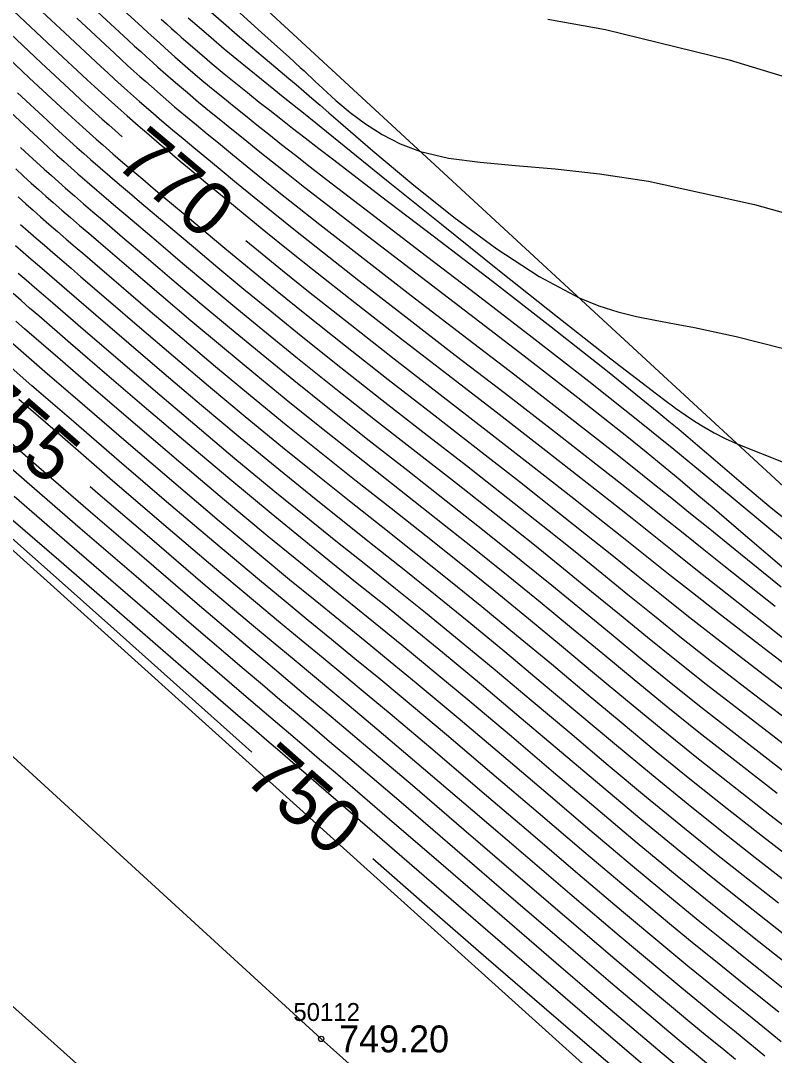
# Model space of a CAD drawing. Extents: x 1378535 to 1380697, y 997729 to 1000024.
# Drawn here: x 1379376 to 1379418.1, y 999237.7 to 999295.4 of the extents above; entities that cross this region are included whole.
import ezdxf

# ---------------------------------------------------------------- set-up
doc = ezdxf.new("R2010")
doc.units = 0
for name, color, linetype in [('RD_DTM_BkLn1', 7, 'Continuous'), ('RD_DTM_BkLn2', 7, 'Continuous'), ('RD_DTM_Major1', 7, 'Continuous'), ('RD_DTM_Major1_Lbl', 7, 'Continuous'), ('RD_DTM_Minor1', 7, 'Continuous'), ('RD_EX_Road', 7, 'Continuous'), ('RD_EX_Road_txCode', 7, 'Continuous'), ('RD_EX_TX_Road_ELEV', 7, 'Continuous'), ('RD_SMD_Locator', 7, 'Continuous')]:
    doc.layers.add(name, color=color, linetype=linetype)

msp = doc.modelspace()

# ---------------------------------------------------------------- linework, layer by layer
at = {"layer": 'RD_DTM_BkLn1'}
msp.add_lwpolyline([(1379644.889, 998995.516), (1379603.59, 999033.022), (1379560.539, 999073.024), (1379518.05, 999111.381), (1379475.069, 999150.602), (1379431.045, 999190.013), (1379385.062, 999231.968), (1379339.18, 999273.058), (1379294.588, 999314.047), (1379247.38, 999356.59), (1379201.7, 999398.205), (1379156.533, 999438.891)], dxfattribs=at)
at = {"layer": 'RD_DTM_BkLn2'}
for points in [[(1379494.504, 999194.125), (1379456.694, 999214.003), (1379436.374, 999253.04), (1379388.122, 999297.569), (1379349.799, 999331.884), (1379305.784, 999362.026), (1379275.226, 999386.673), (1379224.721, 999421.459), (1379183.395, 999457.982)], [(1379481.385, 999178.365), (1379447.274, 999202.26), (1379412.093, 999233.015), (1379364.552, 999275.831), (1379323.483, 999312.277), (1379294.141, 999341.029), (1379256.243, 999374.618), (1379213.663, 999412.855)]]:
    msp.add_lwpolyline(points, dxfattribs=at)
at = {"layer": 'RD_DTM_Major1'}
for points in [[(1379372.91, 999297.128), (1379375.126, 999295.026), (1379377.184, 999293.084), (1379379.01, 999291.382), (1379379.432, 999290.994), (1379379.836, 999290.625), (1379380.224, 999290.273), (1379380.598, 999289.937), (1379380.961, 999289.614), (1379381.313, 999289.303), (1379381.715, 999288.953)], [(1379380.547, 999297.174), (1379382.823, 999295.062), (1379383.155, 999294.759), (1379383.475, 999294.469), (1379383.784, 999294.189), (1379384.083, 999293.921), (1379384.654, 999293.414), (1379385.374, 999292.786), (1379386.05, 999292.209), (1379386.696, 999291.669), (1379387.325, 999291.153), (1379387.949, 999290.646), (1379388.584, 999290.137), (1379389.222, 999289.627), (1379389.892, 999289.095), (1379390.605, 999288.53), (1379391.372, 999287.927), (1379392.205, 999287.277), (1379393.114, 999286.573), (1379395.567, 999284.688), (1379398.377, 999282.539), (1379401.424, 999280.207), (1379404.584, 999277.772), (1379407.737, 999275.314), (1379410.761, 999272.913), (1379411.63, 999272.212), (1379412.484, 999271.517), (1379413.332, 999270.824), (1379414.18, 999270.126), (1379415.037, 999269.418), (1379415.911, 999268.694), (1379418.884, 999266.229)], [(1379405.462, 999295.519), (1379408.671, 999294.941), (1379415.568, 999293.24), (1379423.221, 999290.92), (1379431.156, 999288.237), (1379438.9, 999285.447), (1379445.979, 999282.807), (1379451.919, 999280.573)], [(1379375.77, 999287.159), (1379376.21, 999286.757), (1379376.635, 999286.372), (1379377.047, 999286.002), (1379377.452, 999285.642), (1379377.852, 999285.29), (1379378.338, 999284.865), (1379378.829, 999284.441), (1379379.331, 999284.01), (1379379.85, 999283.566), (1379380.392, 999283.104), (1379382.348, 999281.432), (1379383.883, 999280.122), (1379385.545, 999278.711), (1379387.312, 999277.225), (1379389.162, 999275.688), (1379391.072, 999274.126), (1379393.088, 999272.507), (1379395.129, 999270.89), (1379397.18, 999269.275), (1379399.227, 999267.665), (1379401.253, 999266.061), (1379403.244, 999264.464), (1379405.022, 999263.013), (1379406.775, 999261.565), (1379408.52, 999260.118), (1379410.274, 999258.668), (1379412.055, 999257.212), (1379413.879, 999255.745), (1379416.045, 999254.041), (1379418.255, 999252.331)], [(1379388.609, 999283.169), (1379389.308, 999282.592), (1379390.659, 999281.491), (1379392.112, 999280.322), (1379394.421, 999278.495), (1379396.888, 999276.566), (1379399.443, 999274.582), (1379402.011, 999272.591), (1379404.522, 999270.639), (1379406.903, 999268.773), (1379408.267, 999267.694), (1379409.583, 999266.646), (1379410.879, 999265.612), (1379412.183, 999264.576), (1379413.521, 999263.52), (1379414.921, 999262.427), (1379417.518, 999260.429), (1379420.297, 999258.303)], [(1379419.293, 999243.926), (1379416.201, 999246.37), (1379414.563, 999247.674), (1379412.871, 999249.042), (1379410.7, 999250.834), (1379408.476, 999252.698), (1379406.226, 999254.601), (1379403.974, 999256.506), (1379401.749, 999258.38), (1379399.574, 999260.188), (1379397.969, 999261.501), (1379396.391, 999262.777), (1379394.823, 999264.036), (1379393.25, 999265.301), (1379391.653, 999266.591), (1379390.015, 999267.929), (1379387.71, 999269.843), (1379385.369, 999271.817), (1379383.063, 999273.783), (1379380.861, 999275.674), (1379378.835, 999277.423), (1379377.053, 999278.964), (1379376.549, 999279.399), (1379376.073, 999279.811), (1379375.622, 999280.201)], [(1379417.561, 999237.669), (1379416.73, 999238.351), (1379415.861, 999239.058), (1379414.945, 999239.802), (1379413.971, 999240.597), (1379412.928, 999241.453), (1379411.807, 999242.382), (1379409.431, 999244.38), (1379406.822, 999246.602), (1379404.073, 999248.955), (1379401.277, 999251.352), (1379398.528, 999253.7), (1379395.918, 999255.91), (1379394.729, 999256.907), (1379393.575, 999257.869), (1379392.437, 999258.816), (1379391.296, 999259.765), (1379390.132, 999260.735), (1379388.927, 999261.744), (1379386.216, 999264.038), (1379383.362, 999266.477), (1379380.491, 999268.948), (1379379.931, 999269.432)], [(1379388.94, 999254.625), (1379388.597, 999254.93), (1379384.925, 999258.211), (1379381.251, 999261.5), (1379377.699, 999264.668), (1379374.391, 999267.587)], [(1379410.683, 999235.714), (1379408.169, 999237.857), (1379405.25, 999240.364), (1379402.019, 999243.154), (1379398.571, 999246.149), (1379395.688, 999248.67)]]:
    msp.add_lwpolyline(points, dxfattribs=at)
at = {"layer": 'RD_DTM_Minor1'}
for points in [[(1379376.231, 999296.892), (1379378.508, 999294.743), (1379380.516, 999292.874), (1379380.911, 999292.512), (1379381.289, 999292.167), (1379381.653, 999291.837), (1379382.004, 999291.522), (1379382.343, 999291.22), (1379382.672, 999290.929), (1379383.308, 999290.374), (1379383.92, 999289.85), (1379384.517, 999289.345), (1379385.109, 999288.85), (1379385.708, 999288.354), (1379386.323, 999287.846), (1379387.179, 999287.14), (1379388.091, 999286.388), (1379389.071, 999285.586), (1379390.13, 999284.726), (1379391.278, 999283.802), (1379392.526, 999282.81), (1379394.916, 999280.935), (1379397.538, 999278.902), (1379400.294, 999276.777), (1379403.087, 999274.625), (1379405.82, 999272.512), (1379408.394, 999270.504), (1379409.584, 999269.567), (1379410.734, 999268.656), (1379411.865, 999267.755), (1379413, 999266.85), (1379414.161, 999265.923), (1379415.371, 999264.96), (1379418.137, 999262.764)], [(1379375.676, 999295.962), (1379377.844, 999293.916), (1379379.76, 999292.131), (1379380.17, 999291.754), (1379380.562, 999291.396), (1379380.939, 999291.055), (1379381.302, 999290.728), (1379381.654, 999290.415), (1379381.995, 999290.114), (1379382.606, 999289.581), (1379383.198, 999289.072), (1379383.781, 999288.579), (1379384.363, 999288.09), (1379384.955, 999287.597), (1379385.565, 999287.09), (1379386.494, 999286.317), (1379387.49, 999285.49), (1379388.563, 999284.605), (1379389.72, 999283.658), (1379390.971, 999282.646), (1379392.324, 999281.563), (1379394.68, 999279.708), (1379397.229, 999277.724), (1379399.887, 999275.669), (1379402.567, 999273.6), (1379405.184, 999271.574), (1379407.652, 999269.648), (1379408.926, 999268.644), (1379410.154, 999267.67), (1379411.36, 999266.709), (1379412.569, 999265.745), (1379413.807, 999264.76), (1379415.098, 999263.736), (1379417.74, 999261.654), (1379420.576, 999259.412)], [(1379379.856, 999296.374), (1379382.045, 999294.341), (1379382.401, 999294.015), (1379382.744, 999293.703), (1379383.075, 999293.404), (1379383.394, 999293.117), (1379383.703, 999292.841), (1379384.002, 999292.576), (1379384.692, 999291.975), (1379385.346, 999291.416), (1379385.974, 999290.888), (1379386.59, 999290.38), (1379387.205, 999289.877), (1379387.832, 999289.369), (1379388.544, 999288.795), (1379389.295, 999288.191), (1379390.099, 999287.549), (1379390.966, 999286.862), (1379391.909, 999286.122), (1379392.939, 999285.32), (1379395.389, 999283.435), (1379401.111, 999279.065), (1379404.142, 999276.734), (1379407.128, 999274.411), (1379409.948, 999272.171), (1379410.932, 999271.374), (1379411.889, 999270.59), (1379412.832, 999269.808), (1379413.774, 999269.019), (1379414.728, 999268.213), (1379415.706, 999267.381), (1379418.636, 999264.866)], [(1379386.526, 999296.033), (1379387.36, 999295.302), (1379388.134, 999294.636), (1379388.866, 999294.014), (1379389.576, 999293.417), (1379390.283, 999292.822), (1379391.007, 999292.21), (1379391.418, 999291.859), (1379391.843, 999291.494), (1379392.286, 999291.113), (1379392.749, 999290.713), (1379393.237, 999290.291), (1379393.752, 999289.844), (1379395.687, 999288.175), (1379397.873, 999286.339), (1379400.212, 999284.467), (1379402.61, 999282.693), (1379404.97, 999281.148), (1379407.198, 999279.965), (1379408.298, 999279.521), (1379409.357, 999279.186), (1379410.398, 999278.928), (1379411.443, 999278.717), (1379412.516, 999278.523), (1379413.64, 999278.315), (1379415.965, 999277.81), (1379418.532, 999277.165)], [(1379388.066, 999296.058), (1379388.909, 999295.295), (1379389.673, 999294.607), (1379390.372, 999293.977), (1379391.025, 999293.386), (1379391.647, 999292.816), (1379391.854, 999292.624), (1379392.061, 999292.431), (1379392.267, 999292.238), (1379392.475, 999292.044), (1379392.684, 999291.849), (1379392.896, 999291.652), (1379393.633, 999290.981), (1379394.422, 999290.311), (1379395.275, 999289.666), (1379396.205, 999289.073), (1379397.224, 999288.554), (1379398.346, 999288.134), (1379399.91, 999287.767), (1379401.673, 999287.527), (1379403.651, 999287.345), (1379405.864, 999287.155), (1379408.33, 999286.888), (1379411.065, 999286.478), (1379416.981, 999285.176), (1379423.56, 999283.327)], [(1379379.179, 999295.563), (1379381.277, 999293.611), (1379381.655, 999293.266), (1379382.017, 999292.936), (1379382.365, 999292.62), (1379382.702, 999292.318), (1379383.027, 999292.028), (1379383.342, 999291.749), (1379384.004, 999291.172), (1379384.636, 999290.631), (1379385.248, 999290.115), (1379385.852, 999289.613), (1379386.458, 999289.114), (1379387.079, 999288.606), (1379387.861, 999287.965), (1379388.692, 999287.288), (1379389.582, 999286.566), (1379390.544, 999285.793), (1379391.588, 999284.96), (1379392.728, 999284.061), (1379395.148, 999282.175), (1379397.84, 999280.099), (1379400.696, 999277.905), (1379403.606, 999275.667), (1379406.463, 999273.457), (1379409.158, 999271.349), (1379410.256, 999270.481), (1379411.32, 999269.632), (1379412.369, 999268.79), (1379413.421, 999267.942), (1379414.493, 999267.074), (1379415.603, 999266.174), (1379418.476, 999263.84)], [(1379383.89, 999295.516), (1379384.182, 999295.251), (1379384.466, 999294.995), (1379384.741, 999294.749), (1379385.007, 999294.512), (1379385.267, 999294.282), (1379386.019, 999293.627), (1379386.722, 999293.029), (1379387.392, 999292.471), (1379388.044, 999291.939), (1379388.695, 999291.418), (1379389.36, 999290.891), (1379389.945, 999290.43), (1379390.56, 999289.948), (1379391.215, 999289.437), (1379391.92, 999288.89), (1379392.685, 999288.299), (1379393.518, 999287.658), (1379396.126, 999285.663), (1379399.132, 999283.367), (1379402.36, 999280.891), (1379405.637, 999278.351), (1379408.79, 999275.868), (1379411.645, 999273.559), (1379412.211, 999273.09), (1379412.757, 999272.634), (1379413.286, 999272.188), (1379413.801, 999271.751), (1379414.305, 999271.321), (1379414.8, 999270.897), (1379416.366, 999269.55), (1379417.915, 999268.248), (1379419.496, 999266.998)], [(1379385.4, 999295.593), (1379385.874, 999295.174), (1379386.666, 999294.487), (1379387.404, 999293.862), (1379388.106, 999293.279), (1379388.79, 999292.721), (1379389.474, 999292.169), (1379390.178, 999291.604), (1379390.697, 999291.188), (1379391.817, 999290.287), (1379393.805, 999288.685), (1379396.464, 999286.539), (1379399.522, 999284.075), (1379402.767, 999281.471), (1379405.987, 999278.907), (1379408.972, 999276.56), (1379411.51, 999274.609), (1379412.06, 999274.197), (1379412.407, 999273.941), (1379412.576, 999273.818), (1379413.107, 999273.443), (1379413.629, 999273.095), (1379414.163, 999272.764), (1379414.731, 999272.443), (1379415.353, 999272.123), (1379416.05, 999271.796), (1379419.747, 999270.34)], [(1379374.578, 999294.087), (1379376.528, 999292.247), (1379378.263, 999290.629), (1379378.696, 999290.231), (1379379.11, 999289.853), (1379379.508, 999289.492), (1379379.891, 999289.148), (1379380.263, 999288.816), (1379380.626, 999288.496), (1379381.192, 999288.003), (1379381.748, 999287.525), (1379382.303, 999287.052), (1379382.865, 999286.578), (1379383.441, 999286.092), (1379384.041, 999285.588), (1379385.119, 999284.681), (1379386.287, 999283.7), (1379387.548, 999282.647), (1379388.903, 999281.524), (1379390.354, 999280.336), (1379391.905, 999279.084), (1379394.164, 999277.29), (1379396.55, 999275.42), (1379399.003, 999273.51), (1379401.464, 999271.596), (1379403.873, 999269.716), (1379406.171, 999267.905), (1379407.62, 999266.749), (1379409.021, 999265.623), (1379410.402, 999264.512), (1379411.791, 999263.398), (1379413.218, 999262.264), (1379414.709, 999261.095), (1379417.221, 999259.161), (1379419.891, 999257.127)], [(1379375.875, 999291.407), (1379377.52, 999289.872), (1379377.962, 999289.466), (1379378.384, 999289.08), (1379378.79, 999288.712), (1379379.182, 999288.36), (1379379.563, 999288.02), (1379379.936, 999287.692), (1379380.48, 999287.217), (1379381.019, 999286.753), (1379381.561, 999286.291), (1379382.112, 999285.823), (1379382.681, 999285.343), (1379383.275, 999284.841), (1379384.429, 999283.866), (1379385.686, 999282.805), (1379387.044, 999281.665), (1379388.5, 999280.454), (1379390.052, 999279.178), (1379391.697, 999277.845), (1379393.901, 999276.089), (1379396.203, 999274.28), (1379398.556, 999272.445), (1379400.911, 999270.608), (1379403.221, 999268.798), (1379405.44, 999267.041), (1379406.972, 999265.81), (1379408.459, 999264.606), (1379409.927, 999263.413), (1379411.405, 999262.218), (1379412.919, 999261.006), (1379414.497, 999259.76), (1379416.925, 999257.884), (1379419.482, 999255.934)], [(1379375.224, 999290.564), (1379376.781, 999289.112), (1379377.23, 999288.699), (1379377.659, 999288.306), (1379378.072, 999287.932), (1379378.472, 999287.573), (1379378.861, 999287.226), (1379379.243, 999286.89), (1379379.767, 999286.433), (1379380.29, 999285.982), (1379380.818, 999285.53), (1379381.359, 999285.07), (1379381.92, 999284.595), (1379382.507, 999284.097), (1379383.737, 999283.053), (1379385.085, 999281.91), (1379386.543, 999280.682), (1379388.101, 999279.38), (1379389.753, 999278.017), (1379391.489, 999276.606), (1379393.634, 999274.892), (1379395.851, 999273.146), (1379398.102, 999271.385), (1379400.353, 999269.625), (1379402.567, 999267.884), (1379404.708, 999266.18), (1379406.324, 999264.875), (1379407.897, 999263.591), (1379409.455, 999262.316), (1379411.023, 999261.037), (1379412.625, 999259.744), (1379414.287, 999258.423), (1379416.629, 999256.603), (1379419.07, 999254.733)], [(1379376.044, 999288.349), (1379376.499, 999287.93), (1379376.934, 999287.532), (1379377.354, 999287.152), (1379377.76, 999286.787), (1379378.157, 999286.434), (1379378.548, 999286.089), (1379379.053, 999285.649), (1379379.559, 999285.211), (1379380.074, 999284.77), (1379380.605, 999284.318), (1379381.156, 999283.849), (1379381.736, 999283.356), (1379383.044, 999282.242), (1379384.484, 999281.016), (1379386.043, 999279.697), (1379387.706, 999278.303), (1379389.456, 999276.854), (1379391.281, 999275.366), (1379393.363, 999273.698), (1379395.492, 999272.016), (1379397.643, 999270.329), (1379399.791, 999268.644), (1379401.91, 999266.972), (1379403.977, 999265.321), (1379405.673, 999263.943), (1379407.336, 999262.578), (1379408.986, 999261.217), (1379410.646, 999259.854), (1379412.337, 999258.479), (1379414.082, 999257.084), (1379416.337, 999255.321), (1379418.662, 999253.532)], [(1379375.916, 999285.593), (1379376.334, 999285.217), (1379376.746, 999284.851), (1379377.156, 999284.49), (1379377.623, 999284.082), (1379378.099, 999283.67), (1379378.588, 999283.249), (1379379.095, 999282.815), (1379379.626, 999282.36), (1379380.186, 999281.88), (1379381.651, 999280.625), (1379383.281, 999279.229), (1379385.049, 999277.725), (1379386.922, 999276.144), (1379388.87, 999274.52), (1379390.863, 999272.886), (1379392.808, 999271.318), (1379394.761, 999269.766), (1379396.714, 999268.224), (1379398.661, 999266.687), (1379400.595, 999265.15), (1379402.511, 999263.607), (1379404.369, 999262.084), (1379406.214, 999260.553), (1379408.057, 999259.018), (1379409.907, 999257.479), (1379411.777, 999255.941), (1379413.677, 999254.404), (1379415.753, 999252.763), (1379417.847, 999251.134), (1379419.929, 999249.527)], [(1379376.041, 999284.059), (1379376.459, 999283.691), (1379376.91, 999283.297), (1379377.37, 999282.898), (1379377.845, 999282.489), (1379378.339, 999282.064), (1379378.858, 999281.618), (1379379.407, 999281.147), (1379380.951, 999279.821), (1379382.679, 999278.337), (1379384.553, 999276.738), (1379386.533, 999275.063), (1379388.579, 999273.352), (1379390.653, 999271.645), (1379392.525, 999270.132), (1379394.389, 999268.646), (1379396.244, 999267.175), (1379398.094, 999265.709), (1379399.938, 999264.238), (1379401.778, 999262.751), (1379403.716, 999261.156), (1379405.654, 999259.541), (1379407.596, 999257.915), (1379409.545, 999256.287), (1379411.504, 999254.667), (1379413.477, 999253.063), (1379415.46, 999251.487), (1379417.437, 999249.94), (1379419.387, 999248.428)], [(1379375.764, 999282.89), (1379376.197, 999282.511), (1379376.642, 999282.125), (1379377.103, 999281.727), (1379378.626, 999280.416), (1379380.248, 999279.018), (1379382.075, 999277.447), (1379384.057, 999275.751), (1379386.145, 999273.98), (1379388.29, 999272.182), (1379390.442, 999270.406), (1379392.238, 999268.95), (1379394.013, 999267.529), (1379395.772, 999266.128), (1379397.526, 999264.733), (1379399.28, 999263.328), (1379401.042, 999261.898), (1379403.059, 999260.233), (1379405.092, 999258.533), (1379407.135, 999256.815), (1379409.183, 999255.096), (1379411.232, 999253.392), (1379413.275, 999251.721), (1379415.164, 999250.208), (1379417.028, 999248.737), (1379418.853, 999247.309)], [(1379375.916, 999281.351), (1379376.362, 999280.965), (1379376.828, 999280.562), (1379377.32, 999280.137), (1379377.841, 999279.688), (1379379.543, 999278.219), (1379381.47, 999276.559), (1379383.561, 999274.766), (1379385.758, 999272.898), (1379388, 999271.012), (1379390.23, 999269.167), (1379391.947, 999267.769), (1379393.633, 999266.414), (1379395.299, 999265.082), (1379396.958, 999263.755), (1379398.623, 999262.416), (1379400.308, 999261.044), (1379402.403, 999259.308), (1379404.532, 999257.521), (1379406.678, 999255.71), (1379408.827, 999253.9), (1379410.964, 999252.115), (1379413.074, 999250.381), (1379414.867, 999248.938), (1379416.619, 999247.549), (1379418.321, 999246.211)], [(1379418.618, 999242.94), (1379417.229, 999244.042), (1379415.774, 999245.198), (1379414.253, 999246.416), (1379412.667, 999247.705), (1379410.44, 999249.55), (1379408.131, 999251.492), (1379405.779, 999253.486), (1379403.422, 999255.487), (1379401.097, 999257.451), (1379398.842, 999259.332), (1379397.317, 999260.585), (1379395.825, 999261.797), (1379394.347, 999262.991), (1379392.864, 999264.19), (1379391.354, 999265.416), (1379389.8, 999266.692), (1379387.419, 999268.675), (1379384.979, 999270.738), (1379382.562, 999272.802), (1379380.249, 999274.792), (1379378.122, 999276.632), (1379376.261, 999278.243), (1379375.776, 999278.663)], [(1379419.142, 999240.993), (1379417.938, 999241.959), (1379416.671, 999242.969), (1379415.338, 999244.034), (1379413.936, 999245.165), (1379412.459, 999246.37), (1379410.183, 999248.262), (1379407.793, 999250.279), (1379405.339, 999252.365), (1379402.874, 999254.464), (1379400.448, 999256.519), (1379398.112, 999258.475), (1379396.668, 999259.666), (1379395.261, 999260.816), (1379393.871, 999261.947), (1379392.475, 999263.082), (1379391.053, 999264.244), (1379389.582, 999265.455), (1379387.125, 999267.51), (1379384.586, 999269.663), (1379382.057, 999271.827), (1379379.632, 999273.916), (1379377.404, 999275.845), (1379375.465, 999277.526)], [(1379418.34, 999240.108), (1379417.251, 999240.985), (1379416.105, 999241.905), (1379414.893, 999242.879), (1379413.61, 999243.919), (1379412.247, 999245.037), (1379409.929, 999246.972), (1379407.461, 999249.061), (1379404.908, 999251.237), (1379402.333, 999253.434), (1379399.803, 999255.583), (1379397.382, 999257.618), (1379396.021, 999258.747), (1379394.698, 999259.834), (1379393.393, 999260.903), (1379392.084, 999261.975), (1379390.748, 999263.073), (1379389.363, 999264.22), (1379386.827, 999266.348), (1379384.186, 999268.593), (1379381.545, 999270.858), (1379379.008, 999273.047), (1379376.679, 999275.065), (1379374.664, 999276.815)], [(1379418.468, 999238.466), (1379417.536, 999239.227), (1379416.559, 999240.018), (1379415.53, 999240.849), (1379414.438, 999241.733), (1379413.274, 999242.682), (1379412.03, 999243.707), (1379409.679, 999245.677), (1379407.137, 999247.835), (1379404.485, 999250.101), (1379401.801, 999252.397), (1379399.163, 999254.644), (1379396.652, 999256.762), (1379395.375, 999257.826), (1379394.137, 999258.852), (1379392.915, 999259.859), (1379391.69, 999260.869), (1379390.44, 999261.904), (1379389.144, 999262.984), (1379386.525, 999265.19), (1379383.779, 999267.53), (1379381.024, 999269.897), (1379378.374, 999272.186), (1379375.947, 999274.292)], [(1379415.922, 999237.478), (1379415.157, 999238.105), (1379414.35, 999238.766), (1379413.492, 999239.471), (1379412.571, 999240.232), (1379411.578, 999241.06), (1379409.186, 999243.08), (1379406.515, 999245.36), (1379403.673, 999247.799), (1379400.765, 999250.296), (1379397.897, 999252.753), (1379395.176, 999255.067), (1379394.079, 999255.993), (1379393.011, 999256.89), (1379391.958, 999257.773), (1379389.827, 999259.562), (1379388.716, 999260.498), (1379385.901, 999262.891), (1379382.93, 999265.437), (1379379.941, 999268.015), (1379377.069, 999270.502), (1379374.45, 999272.777)], [(1379415.113, 999236.609), (1379413.746, 999237.738), (1379413.002, 999238.355), (1379412.203, 999239.02), (1379411.341, 999239.743), (1379408.942, 999241.777), (1379406.217, 999244.109), (1379403.285, 999246.63), (1379400.262, 999249.232), (1379397.266, 999251.806), (1379394.413, 999254.243), (1379393.415, 999255.091), (1379392.441, 999255.916), (1379391.477, 999256.732), (1379390.511, 999257.549), (1379389.531, 999258.379), (1379388.523, 999259.235), (1379385.581, 999261.748), (1379382.482, 999264.412), (1379379.37, 999267.1), (1379376.388, 999269.685), (1379373.679, 999272.04)], [(1379412.501, 999237.249), (1379411.826, 999237.815), (1379411.1, 999238.427), (1379408.696, 999240.474), (1379405.924, 999242.853), (1379402.905, 999245.454), (1379399.764, 999248.163), (1379396.623, 999250.87), (1379393.604, 999253.462), (1379392.722, 999254.217), (1379391.855, 999254.958), (1379390.994, 999255.692), (1379390.132, 999256.428), (1379389.26, 999257.173), (1379388.37, 999257.935), (1379385.265, 999260.601), (1379382.019, 999263.401), (1379378.777, 999266.207), (1379375.685, 999268.889)], [(1379410.864, 999237.105), (1379408.444, 999239.174), (1379405.622, 999241.602), (1379402.516, 999244.284), (1379399.245, 999247.112), (1379395.928, 999249.98), (1379392.684, 999252.781), (1379391.953, 999253.411), (1379391.229, 999254.035), (1379390.507, 999254.657), (1379389.784, 999255.28), (1379389.056, 999255.907), (1379388.319, 999256.542), (1379384.989, 999259.417), (1379381.56, 999262.386), (1379378.172, 999265.324), (1379374.966, 999268.109)]]:
    msp.add_lwpolyline(points, dxfattribs=at)
at = {"layer": 'RD_EX_Road'}
msp.add_lwpolyline([(1379652.216, 999003.544), (1379610.671, 999040.913), (1379567.405, 999079.792), (1379524.774, 999119.811), (1379481.793, 999158.312), (1379438.693, 999197.69), (1379392.81, 999238.626), (1379346.749, 999280.784), (1379301.799, 999321.656), (1379254.546, 999364.519), (1379209.475, 999405.54), (1379163.997, 999446.485)], dxfattribs=at)
at = {"layer": 'RD_SMD_Locator'}
msp.add_circle((1379392.81, 999238.626), 0.15, dxfattribs=at)

# ---------------------------------------------------------------- texts
at = {"layer": 'RD_DTM_Major1_Lbl'}
for s, rotation, p in [('770', 320.00414, (1379381.201, 999287.404)), ('755', 319.05061, (1379372.602, 999273.8)), ('750', 318.57255, (1379388.394, 999253.096))]:
    msp.add_text(s, height=3, rotation=rotation, dxfattribs=at).set_placement(p)
at = {"layer": 'RD_EX_Road_txCode'}
msp.add_text('50112', height=1, dxfattribs=at).set_placement((1379391.259, 999239.626))
at = {"layer": 'RD_EX_TX_Road_ELEV'}
msp.add_text('749.20', height=1.5, dxfattribs=at).set_placement((1379393.81, 999237.876))

doc.saveas('drawing.dxf')
